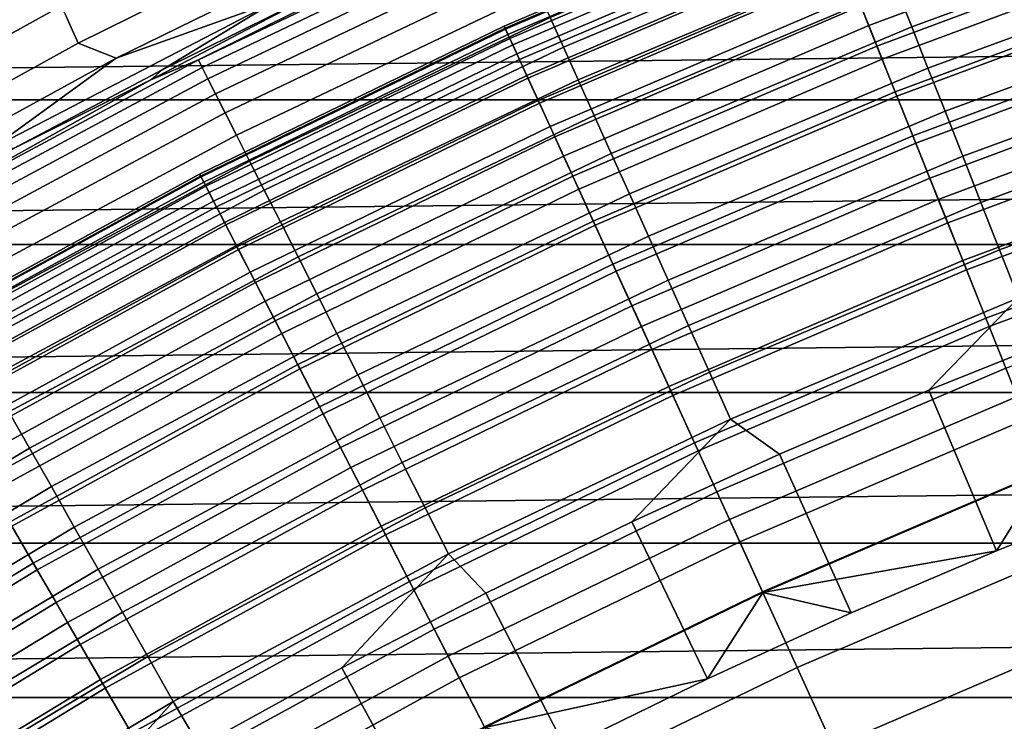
# Model space of a CAD drawing. Header units: metres. Extents: x -109 to 109, y -342 to 66.
# Tile 325 of 512: x -10.15 to -7.25, y 17.05 to 19.12. Entities that reach past the tile are written whole.
import ezdxf

# ---------------------------------------------------------------- set-up
doc = ezdxf.new("R2010")
doc.units = ezdxf.units.M
doc.layers.add('solid_K_24_62_16_000B91', color=7, linetype='CONTINUOUS')

msp = doc.modelspace()

# ---------------------------------------------------------------- linework, layer by layer
at = {"layer": 'solid_K_24_62_16_000B91'}
for points in [[(-9.980951, 19.05167, -27.483545), (-10.029826, 19.161983, -26.999956), (-9.15989, 19.592739, -26.999956), (-9.116389, 19.480169, -27.483545)], [(-7.64791, 19.103556, -31.770662), (-6.730264, 19.44582, -31.770662), (-6.761734, 19.536749, -31.905273), (-7.683671, 19.192884, -31.905273)], [(-7.56585, 19.214369, -30.595985), (-6.656914, 19.547878, -30.595985), (-6.617188, 19.431225, -30.687834), (-7.5207, 19.099705, -30.687834)], [(-8.587873, 19.127539, -30.262415), (-7.681883, 19.509048, -30.262415), (-7.646737, 19.419788, -30.382496), (-8.548581, 19.040026, -30.382496)], [(-7.671227, 19.161798, -64.657761), (-6.750782, 19.505106, -64.657761), (-6.709024, 19.384453, -64.913483), (-7.623775, 19.043268, -64.913483)], [(-9.002218, 19.432774, -27.97349), (-9.868466, 19.007524, -27.97349), (-9.980951, 19.05167, -27.483545), (-9.116389, 19.480169, -27.483545)], [(-8.723717, 19.102272, -33), (-7.804913, 19.495726, -33), (-7.804911, 19.495728, -63), (-8.723715, 19.102272, -63)], [(-8.720878, 19.096058, -32.834843), (-7.802373, 19.489386, -32.834843), (-7.804913, 19.495726, -33), (-8.723717, 19.102272, -33)], [(-7.801274, 19.486639, -63.279659), (-8.719649, 19.093369, -63.279659), (-8.723715, 19.102272, -63), (-7.804911, 19.495728, -63)], [(-8.712373, 19.077435, -32.670647), (-7.794764, 19.470377, -32.670647), (-7.802373, 19.489386, -32.834843), (-8.720878, 19.096058, -32.834843)], [(-8.719649, 19.093369, -63.279659), (-7.801274, 19.486639, -63.279659), (-7.790065, 19.458643, -63.563889), (-8.707121, 19.065937, -63.563889)], [(-8.698258, 19.04653, -32.508709), (-7.782136, 19.438835, -32.508709), (-7.794764, 19.470377, -32.670647), (-8.712373, 19.077435, -32.670647)], [(-8.707121, 19.065937, -63.563889), (-7.790065, 19.458643, -63.563889), (-7.771342, 19.411873, -63.845238), (-8.686193, 19.020111, -63.845238)], [(-7.608136, 19.004204, -31.644464), (-6.695261, 19.344688, -31.644464), (-6.730264, 19.44582, -31.770662), (-7.64791, 19.103556, -31.770662)], [(-9.400043, 19.174919, -28.468019), (-9.868466, 19.007524, -27.97349), (-9.002218, 19.432774, -27.97349)], [(-9.626044, 19.002178, -29.41346), (-8.853663, 19.386869, -29.262819), (-8.72479, 19.432487, -29.41346)], [(-9.626044, 19.002178, -29.41346), (-8.72479, 19.432487, -29.41346), (-8.714663, 19.409931, -29.565153), (-9.614871, 18.980122, -29.565153)], [(-8.678632, 19.003553, -32.350132), (-7.764576, 19.394974, -32.350132), (-7.782136, 19.438835, -32.508709), (-8.698258, 19.04653, -32.508709)], [(-8.686193, 19.020111, -63.845238), (-7.771342, 19.411873, -63.845238), (-7.745199, 19.346573, -64.122269), (-8.656974, 18.956127, -64.122269)], [(-8.548581, 19.040026, -30.382496), (-7.646737, 19.419788, -30.382496), (-7.607965, 19.321323, -30.493958), (-8.505237, 18.943485, -30.493958)], [(-7.5207, 19.099705, -30.687834), (-6.617188, 19.431225, -30.687834), (-6.575081, 19.307579, -30.768835), (-7.472845, 18.97817, -30.768835)], [(-9.626044, 19.002178, -29.41346), (-9.766097, 18.943638, -29.262819), (-9.28841, 19.194263, -28.956398), (-8.853663, 19.386869, -29.262819)], [(-9.614871, 18.980122, -29.565153), (-8.714663, 19.409931, -29.565153), (-8.699271, 19.375652, -29.714186), (-9.597891, 18.946602, -29.714186)], [(-8.653626, 18.948799, -32.196003), (-7.742205, 19.339092, -32.196003), (-7.764576, 19.394974, -32.350132), (-8.678632, 19.003553, -32.350132)], [(-7.623775, 19.043268, -64.913483), (-6.709024, 19.384453, -64.913483), (-6.6614, 19.246851, -65.159439), (-7.569657, 18.908089, -65.159439)], [(-9.597891, 18.946602, -29.714186), (-8.699271, 19.375652, -29.714186), (-8.678729, 19.329899, -29.859468), (-9.575227, 18.901861, -29.859468)], [(-10.879558, 18.692625, -26.999956), (-10.875394, 18.867462, -26.524464), (-10.013306, 19.338797, -26.524464), (-10.029826, 19.161983, -26.999956)], [(-10.013306, 19.338797, -26.524464), (-10.875394, 18.867462, -26.524464), (-10.484354, 19.289761, -26.058783)], [(-9.575227, 18.901861, -29.859468), (-8.678729, 19.329899, -29.859468), (-8.653186, 19.273006, -29.999943), (-9.547044, 18.84623, -29.999943)], [(-8.656974, 18.956127, -64.122269), (-7.745199, 19.346573, -64.122269), (-7.711771, 19.263071, -64.393578), (-8.61961, 18.874311, -64.393578)], [(-8.623415, 18.882645, -32.047379), (-7.715175, 19.271576, -32.047379), (-7.742205, 19.339092, -32.196003), (-8.653626, 18.948799, -32.196003)], [(-7.56462, 18.895508, -31.527544), (-6.656967, 19.234043, -31.527544), (-6.695261, 19.344688, -31.644464), (-7.608136, 19.004204, -31.644464)], [(18.08902, 19.300947, 84.926178), (-18.089027, 19.30094, 84.926178), (-18.525223, 18.884108, 84.926178)], [(18.525215, 18.884115, 84.926178), (18.08902, 19.300947, 84.926178), (-18.525223, 18.884108, 84.926178)], [(-8.505237, 18.943485, -30.493958), (-7.607965, 19.321323, -30.493958), (-7.56585, 19.214369, -30.595985), (-8.458156, 18.838621, -30.595985)], [(-7.472845, 18.97817, -30.768835), (-6.575081, 19.307579, -30.768835), (-6.5309, 19.177843, -30.8384), (-7.422631, 18.850647, -30.8384)], [(-9.547044, 18.84623, -29.999943), (-8.653186, 19.273006, -29.999943), (-8.622827, 19.205389, -30.134586), (-9.513549, 18.780109, -30.134586)], [(-8.588202, 18.80554, -31.905273), (-7.683671, 19.192884, -31.905273), (-7.715175, 19.271576, -32.047379), (-8.623415, 18.882645, -32.047379)], [(-8.61961, 18.874311, -64.393578), (-7.711771, 19.263071, -64.393578), (-7.671227, 19.161798, -64.657761), (-8.574293, 18.775082, -64.657761)], [(-7.569657, 18.908089, -65.159439), (-6.6614, 19.246851, -65.159439), (-6.608152, 19.093002, -65.394363), (-7.509149, 18.756948, -65.394363)], [(-8.458156, 18.838621, -30.595985), (-7.56585, 19.214369, -30.595985), (-7.5207, 19.099705, -30.687834), (-8.407681, 18.7262, -30.687834)], [(-7.517661, 18.77821, -31.420704), (-6.615643, 19.114645, -31.420704), (-6.656967, 19.234043, -31.527544), (-7.56462, 18.895508, -31.527544)], [(-9.732556, 18.972919, -28.956398), (-9.28841, 19.194263, -28.956398), (-9.766097, 18.943638, -29.262819)], [(-9.400043, 19.174919, -28.468019), (-9.28841, 19.194263, -28.956398), (-9.732556, 18.972919, -28.956398)], [(-9.513549, 18.780109, -30.134586), (-8.622827, 19.205389, -30.134586), (-8.587873, 19.127539, -30.262415), (-9.474986, 18.703983, -30.262415)], [(-8.548231, 18.718016, -31.770662), (-7.64791, 19.103556, -31.770662), (-7.683671, 19.192884, -31.905273), (-8.588202, 18.80554, -31.905273)], [(-10.825424, 18.584826, -27.483545), (-10.879558, 18.692625, -26.999956), (-10.029826, 19.161983, -26.999956), (-9.980951, 19.05167, -27.483545)], [(-10.233678, 18.743269, -28.468019), (-9.400043, 19.174919, -28.468019), (-9.732556, 18.972919, -28.956398), (-10.171432, 18.741299, -28.956398)], [(-9.400043, 19.174919, -28.468019), (-10.233678, 18.743269, -28.468019), (-9.868466, 19.007524, -27.97349)], [(-8.574293, 18.775082, -64.657761), (-7.671227, 19.161798, -64.657761), (-7.623775, 19.043268, -64.913483), (-8.521255, 18.658945, -64.913483)], [(-7.422631, 18.850647, -30.8384), (-6.5309, 19.177843, -30.8384), (-6.484968, 19.042963, -30.896017), (-7.370427, 18.718067, -30.896017)], [(-9.474986, 18.703983, -30.262415), (-8.587873, 19.127539, -30.262415), (-8.548581, 19.040026, -30.382496), (-9.431635, 18.618406, -30.382496)], [(-9.622759, 18.665545, -33), (-8.723717, 19.102272, -33), (-8.723715, 19.102272, -63), (-9.622757, 18.665545, -63)], [(-9.619627, 18.659473, -32.834843), (-8.720878, 19.096058, -32.834843), (-8.723717, 19.102272, -33), (-9.622759, 18.665545, -33)], [(-8.719649, 19.093369, -63.279659), (-9.618272, 18.656845, -63.279659), (-9.622757, 18.665545, -63), (-8.723715, 19.102272, -63)], [(-9.610246, 18.641275, -32.670647), (-8.712373, 19.077435, -32.670647), (-8.720878, 19.096058, -32.834843), (-9.619627, 18.659473, -32.834843)], [(-9.618272, 18.656845, -63.279659), (-8.719649, 19.093369, -63.279659), (-8.707121, 19.065937, -63.563889), (-9.604453, 18.630039, -63.563889)], [(-8.503775, 18.620668, -31.644464), (-7.608136, 19.004204, -31.644464), (-7.64791, 19.103556, -31.770662), (-8.548231, 18.718016, -31.770662)], [(-8.407681, 18.7262, -30.687834), (-7.5207, 19.099705, -30.687834), (-7.472845, 18.97817, -30.768835), (-8.354181, 18.607042, -30.768835)], [(-7.467581, 18.653114, -31.324673), (-6.571571, 18.987309, -31.324673), (-6.615643, 19.114645, -31.420704), (-7.517661, 18.77821, -31.420704)], [(-7.509149, 18.756948, -65.394363), (-6.608152, 19.093002, -65.394363), (-6.549554, 18.923693, -65.617065), (-7.442561, 18.590618, -65.617065)], [(-9.594677, 18.611076, -32.508709), (-8.698258, 19.04653, -32.508709), (-8.712373, 19.077435, -32.670647), (-9.610246, 18.641275, -32.670647)], [(-9.604453, 18.630039, -63.563889), (-8.707121, 19.065937, -63.563889), (-8.686193, 19.020111, -63.845238), (-9.581368, 18.585262, -63.845238)], [(-9.868466, 19.007524, -27.97349), (-10.71468, 18.543686, -27.97349), (-10.825424, 18.584826, -27.483545), (-9.980951, 19.05167, -27.483545)], [(-9.573028, 18.569082, -32.350132), (-8.678632, 19.003553, -32.350132), (-8.698258, 19.04653, -32.508709), (-9.594677, 18.611076, -32.508709)], [(-9.431635, 18.618406, -30.382496), (-8.548581, 19.040026, -30.382496), (-8.505237, 18.943485, -30.493958), (-9.383813, 18.524004, -30.493958)], [(-8.521255, 18.658945, -64.913483), (-7.623775, 19.043268, -64.913483), (-7.569657, 18.908089, -65.159439), (-8.460766, 18.526493, -65.159439)], [(-7.370427, 18.718067, -30.896017), (-6.484968, 19.042963, -30.896017), (-6.437618, 18.903921, -30.941269), (-7.316612, 18.581398, -30.941269)], [(-10.233678, 18.743269, -28.468019), (-10.71468, 18.543686, -27.97349), (-9.868466, 19.007524, -27.97349)], [(-9.581368, 18.585262, -63.845238), (-8.686193, 19.020111, -63.845238), (-8.656974, 18.956127, -64.122269), (-9.549137, 18.522741, -64.122269)], [(-9.545445, 18.515581, -32.196003), (-8.653626, 18.948799, -32.196003), (-8.678632, 19.003553, -32.350132), (-9.573028, 18.569082, -32.350132)], [(-8.455136, 18.514166, -31.527544), (-7.56462, 18.895508, -31.527544), (-7.608136, 19.004204, -31.644464), (-8.503775, 18.620668, -31.644464)], [(-10.50614, 18.5301, -29.41346), (-9.766097, 18.943638, -29.262819), (-9.626044, 19.002178, -29.41346)], [(-10.50614, 18.5301, -29.41346), (-9.626044, 19.002178, -29.41346), (-9.614871, 18.980122, -29.565153), (-10.493944, 18.508591, -29.565153)], [(-10.493944, 18.508591, -29.565153), (-9.614871, 18.980122, -29.565153), (-9.597891, 18.946602, -29.714186), (-10.475411, 18.475903, -29.714186)], [(-8.354181, 18.607042, -30.768835), (-7.472845, 18.97817, -30.768835), (-7.422631, 18.850647, -30.8384), (-8.298045, 18.482014, -30.8384)], [(-7.414721, 18.521078, -31.240108), (-6.525055, 18.852907, -31.240108), (-6.571571, 18.987309, -31.324673), (-7.467581, 18.653114, -31.324673)], [(-10.475411, 18.475903, -29.714186), (-9.597891, 18.946602, -29.714186), (-9.575227, 18.901861, -29.859468), (-10.450675, 18.432274, -29.859468)], [(-10.171432, 18.741299, -28.956398), (-9.732556, 18.972919, -28.956398), (-9.766097, 18.943638, -29.262819)], [(-9.549137, 18.522741, -64.122269), (-8.656974, 18.956127, -64.122269), (-8.61961, 18.874311, -64.393578), (-9.507922, 18.442797, -64.393578)], [(-9.51212, 18.450939, -32.047379), (-8.623415, 18.882645, -32.047379), (-8.653626, 18.948799, -32.196003), (-9.545445, 18.515581, -32.196003)], [(-10.50614, 18.5301, -29.41346), (-10.656407, 18.457493, -29.262819), (-10.171432, 18.741299, -28.956398), (-9.766097, 18.943638, -29.262819)], [(-9.383813, 18.524004, -30.493958), (-8.505237, 18.943485, -30.493958), (-8.458156, 18.838621, -30.595985), (-9.331868, 18.421463, -30.595985)], [(-7.442561, 18.590618, -65.617065), (-6.549554, 18.923693, -65.617065), (-6.485904, 18.739788, -65.826408), (-7.370232, 18.40995, -65.826408)], [(-10.450675, 18.432274, -29.859468), (-9.575227, 18.901861, -29.859468), (-9.547044, 18.84623, -29.999943), (-10.419916, 18.378023, -29.999943)], [(-8.460766, 18.526493, -65.159439), (-7.569657, 18.908089, -65.159439), (-7.509149, 18.756948, -65.394363), (-8.393135, 18.378403, -65.394363)], [(-8.402649, 18.399235, -31.420704), (-7.517661, 18.77821, -31.420704), (-7.56462, 18.895508, -31.527544), (-8.455136, 18.514166, -31.527544)], [(-7.316612, 18.581398, -30.941269), (-6.437618, 18.903921, -30.941269), (-6.389196, 18.761732, -30.973827), (-7.261579, 18.441635, -30.973827)], [(18.525215, 18.884115, 84.926178), (-18.525223, 18.884108, 84.926178), (-18.951799, 18.457464, 84.926178)], [(18.951792, 18.457472, 84.926178), (18.525215, 18.884115, 84.926178), (-18.951799, 18.457464, 84.926178)], [(-9.473279, 18.375597, -31.905273), (-8.588202, 18.80554, -31.905273), (-8.623415, 18.882645, -32.047379), (-9.51212, 18.450939, -32.047379)], [(-9.507922, 18.442797, -64.393578), (-8.61961, 18.874311, -64.393578), (-8.574293, 18.775082, -64.657761), (-9.457935, 18.345835, -64.657761)], [(-10.419916, 18.378023, -29.999943), (-9.547044, 18.84623, -29.999943), (-9.513549, 18.780109, -30.134586), (-10.383359, 18.313545, -30.134586)], [(-9.331868, 18.421463, -30.595985), (-8.458156, 18.838621, -30.595985), (-8.407681, 18.7262, -30.687834), (-9.276179, 18.311531, -30.687834)], [(-8.298045, 18.482014, -30.8384), (-7.422631, 18.850647, -30.8384), (-7.370427, 18.718067, -30.896017), (-8.239684, 18.352026, -30.896017)], [(-7.359445, 18.383005, -31.167591), (-6.476411, 18.71236, -31.167591), (-6.525055, 18.852907, -31.240108), (-7.414721, 18.521078, -31.240108)], [(-9.429189, 18.290073, -31.770662), (-8.548231, 18.718016, -31.770662), (-8.588202, 18.80554, -31.905273), (-9.473279, 18.375597, -31.905273)], [(-10.383359, 18.313545, -30.134586), (-9.513549, 18.780109, -30.134586), (-9.474986, 18.703983, -30.262415), (-10.341269, 18.239311, -30.262415)], [(-9.457935, 18.345835, -64.657761), (-8.574293, 18.775082, -64.657761), (-8.521255, 18.658945, -64.913483), (-9.399431, 18.232353, -64.913483)], [(-8.346673, 18.276665, -31.324673), (-7.467581, 18.653114, -31.324673), (-7.517661, 18.77821, -31.420704), (-8.402649, 18.399235, -31.420704)], [(-8.393135, 18.378403, -65.394363), (-7.509149, 18.756948, -65.394363), (-7.442561, 18.590618, -65.617065), (-8.318708, 18.215431, -65.617065)], [(-7.261579, 18.441635, -30.973827), (-6.389196, 18.761732, -30.973827), (-6.340056, 18.617432, -30.993452), (-7.205729, 18.299797, -30.993452)], [(-9.38015, 18.194952, -31.644464), (-8.503775, 18.620668, -31.644464), (-8.548231, 18.718016, -31.770662), (-9.429189, 18.290073, -31.770662)], [(-9.276179, 18.311531, -30.687834), (-8.407681, 18.7262, -30.687834), (-8.354181, 18.607042, -30.768835), (-9.217153, 18.195011, -30.768835)], [(-8.239684, 18.352026, -30.896017), (-7.370427, 18.718067, -30.896017), (-7.316612, 18.581398, -30.941269), (-8.179523, 18.218029, -30.941269)], [(-7.370232, 18.40995, -65.826408), (-6.485904, 18.739788, -65.826408), (-6.417526, 18.542225, -66.021317), (-7.292532, 18.215864, -66.021317)], [(-10.341269, 18.239311, -30.262415), (-9.474986, 18.703983, -30.262415), (-9.431635, 18.618406, -30.382496), (-10.293955, 18.155861, -30.382496)], [(-7.30213, 18.23984, -31.107615), (-6.425972, 18.566629, -31.107615), (-6.476411, 18.71236, -31.167591), (-7.359445, 18.383005, -31.167591)], [(-10.500002, 18.186533, -33), (-9.622759, 18.665545, -33), (-9.622757, 18.665545, -63), (-10.5, 18.186533, -63)], [(-10.496585, 18.180618, -32.834843), (-9.619627, 18.659473, -32.834843), (-9.622759, 18.665545, -33), (-10.500002, 18.186533, -33)], [(-9.618272, 18.656845, -63.279659), (-10.495106, 18.178057, -63.279659), (-10.5, 18.186533, -63), (-9.622757, 18.665545, -63)], [(-10.486348, 18.162888, -32.670647), (-9.610246, 18.641275, -32.670647), (-9.619627, 18.659473, -32.834843), (-10.496585, 18.180618, -32.834843)], [(-10.495106, 18.178057, -63.279659), (-9.618272, 18.656845, -63.279659), (-9.604453, 18.630039, -63.563889), (-10.480027, 18.151939, -63.563889)], [(-9.399431, 18.232353, -64.913483), (-8.521255, 18.658945, -64.913483), (-8.460766, 18.526493, -65.159439), (-9.332708, 18.10293, -65.159439)], [(-10.469359, 18.133463, -32.508709), (-9.594677, 18.611076, -32.508709), (-9.610246, 18.641275, -32.670647), (-10.486348, 18.162888, -32.670647)], [(-10.480027, 18.151939, -63.563889), (-9.604453, 18.630039, -63.563889), (-9.581368, 18.585262, -63.845238), (-10.454839, 18.108311, -63.845238)], [(-8.287592, 18.147295, -31.240108), (-7.414721, 18.521078, -31.240108), (-7.467581, 18.653114, -31.324673), (-8.346673, 18.276665, -31.324673)], [(-10.445737, 18.092546, -32.350132), (-9.573028, 18.569082, -32.350132), (-9.594677, 18.611076, -32.508709), (-10.469359, 18.133463, -32.508709)], [(-10.293955, 18.155861, -30.382496), (-9.431635, 18.618406, -30.382496), (-9.383813, 18.524004, -30.493958), (-10.241761, 18.063803, -30.493958)], [(-9.326499, 18.090883, -31.527544), (-8.455136, 18.514166, -31.527544), (-8.503775, 18.620668, -31.644464), (-9.38015, 18.194952, -31.644464)], [(-9.217153, 18.195011, -30.768835), (-8.354181, 18.607042, -30.768835), (-8.298045, 18.482014, -30.8384), (-9.155219, 18.07275, -30.8384)], [(-10.454839, 18.108311, -63.845238), (-9.581368, 18.585262, -63.845238), (-9.549137, 18.522741, -64.122269), (-10.419668, 18.047396, -64.122269)], [(-10.415641, 18.040419, -32.196003), (-9.545445, 18.515581, -32.196003), (-9.573028, 18.569082, -32.350132), (-10.445737, 18.092546, -32.350132)], [(-8.318708, 18.215431, -65.617065), (-7.442561, 18.590618, -65.617065), (-7.370232, 18.40995, -65.826408), (-8.237864, 18.038408, -65.826408)], [(-8.179523, 18.218029, -30.941269), (-7.316612, 18.581398, -30.941269), (-7.261579, 18.441635, -30.973827), (-8.117999, 18.080999, -30.973827)], [(-7.243168, 18.09256, -31.060593), (-6.374086, 18.416712, -31.060593), (-6.425972, 18.566629, -31.107615), (-7.30213, 18.23984, -31.107615)], [(-7.292532, 18.215864, -66.021317), (-6.417526, 18.542225, -66.021317), (-6.344771, 18.332014, -66.200798), (-7.209857, 18.009354, -66.200798)], [(-10.419668, 18.047396, -64.122269), (-9.549137, 18.522741, -64.122269), (-9.507922, 18.442797, -64.393578), (-10.374697, 17.969501, -64.393578)], [(-10.379277, 17.977434, -32.047379), (-9.51212, 18.450939, -32.047379), (-9.545445, 18.515581, -32.196003), (-10.415641, 18.040419, -32.196003)], [(-10.241761, 18.063803, -30.493958), (-9.383813, 18.524004, -30.493958), (-9.331868, 18.421463, -30.595985), (-10.185067, 17.96381, -30.595985)], [(-9.332708, 18.10293, -65.159439), (-8.460766, 18.526493, -65.159439), (-8.393135, 18.378403, -65.394363), (-9.258108, 17.958225, -65.394363)], [(-9.268603, 17.978582, -31.420704), (-8.402649, 18.399235, -31.420704), (-8.455136, 18.514166, -31.527544), (-9.326499, 18.090883, -31.527544)], [(-8.225808, 18.012007, -31.167591), (-7.359445, 18.383005, -31.167591), (-7.414721, 18.521078, -31.240108), (-8.287592, 18.147295, -31.240108)], [(-9.155219, 18.07275, -30.8384), (-8.298045, 18.482014, -30.8384), (-8.239684, 18.352026, -30.896017), (-9.090829, 17.945642, -30.896017)], [(18.951792, 18.457472, 84.926178), (-18.951799, 18.457464, 84.926178), (-19.368544, 18.021236, 84.926178)], [(19.368538, 18.021244, 84.926178), (18.951792, 18.457472, 84.926178), (-19.368544, 18.021236, 84.926178)], [(-10.336895, 17.904028, -31.905273), (-9.473279, 18.375597, -31.905273), (-9.51212, 18.450939, -32.047379), (-10.379277, 17.977434, -32.047379)], [(-10.374697, 17.969501, -64.393578), (-9.507922, 18.442797, -64.393578), (-9.457935, 18.345835, -64.657761), (-10.320152, 17.875029, -64.657761)], [(-8.117999, 18.080999, -30.973827), (-7.261579, 18.441635, -30.973827), (-7.205729, 18.299797, -30.993452), (-8.055562, 17.941935, -30.993452)], [(-10.185067, 17.96381, -30.595985), (-9.331868, 18.421463, -30.595985), (-9.276179, 18.311531, -30.687834), (-10.124287, 17.856609, -30.687834)], [(-9.206859, 17.858814, -31.324673), (-8.346673, 18.276665, -31.324673), (-8.402649, 18.399235, -31.420704), (-9.268603, 17.978582, -31.420704)], [(-8.237864, 18.038408, -65.826408), (-7.370232, 18.40995, -65.826408), (-7.292532, 18.215864, -66.021317), (-8.151018, 17.84824, -66.021317)], [(-10.288785, 17.820698, -31.770662), (-9.429189, 18.290073, -31.770662), (-9.473279, 18.375597, -31.905273), (-10.336895, 17.904028, -31.905273)], [(-9.258108, 17.958225, -65.394363), (-8.393135, 18.378403, -65.394363), (-8.318708, 18.215431, -65.617065), (-9.176011, 17.798979, -65.617065)], [(-8.161746, 17.871731, -31.107615), (-7.30213, 18.23984, -31.107615), (-7.359445, 18.383005, -31.167591), (-8.225808, 18.012007, -31.167591)], [(-10.320152, 17.875029, -64.657761), (-9.457935, 18.345835, -64.657761), (-9.399431, 18.232353, -64.913483), (-10.256315, 17.76446, -64.913483)], [(-9.090829, 17.945642, -30.896017), (-8.239684, 18.352026, -30.896017), (-8.179523, 18.218029, -30.941269), (-9.024452, 17.814613, -30.941269)], [(-10.124287, 17.856609, -30.687834), (-9.276179, 18.311531, -30.687834), (-9.217153, 18.195011, -30.768835), (-10.059863, 17.742985, -30.768835)], [(-10.235276, 17.728018, -31.644464), (-9.38015, 18.194952, -31.644464), (-9.429189, 18.290073, -31.770662), (-10.288785, 17.820698, -31.770662)], [(-8.055562, 17.941935, -30.993452), (-7.205729, 18.299797, -30.993452), (-7.470747, 18.027269, -31), (-7.911167, 17.838387, -31)], [(-7.205729, 18.299797, -30.993452), (-7.025817, 18.205286, -31), (-7.470747, 18.027269, -31)], [(-9.141687, 17.732399, -31.240108), (-8.287592, 18.147295, -31.240108), (-8.346673, 18.276665, -31.324673), (-9.206859, 17.858814, -31.324673)], [(-10.256315, 17.76446, -64.913483), (-9.399431, 18.232353, -64.913483), (-9.332708, 18.10293, -65.159439), (-10.18351, 17.638357, -65.159439)], [(-8.095843, 17.727423, -31.060593), (-7.243168, 18.09256, -31.060593), (-7.30213, 18.23984, -31.107615), (-8.161746, 17.871731, -31.107615)], [(-10.176734, 17.626619, -31.527544), (-9.326499, 18.090883, -31.527544), (-9.38015, 18.194952, -31.644464), (-10.235276, 17.728018, -31.644464)], [(-10.059863, 17.742985, -30.768835), (-9.217153, 18.195011, -30.768835), (-9.155219, 18.07275, -30.8384), (-9.992267, 17.623762, -30.8384)], [(-9.176011, 17.798979, -65.617065), (-8.318708, 18.215431, -65.617065), (-8.237864, 18.038408, -65.826408), (-9.086836, 17.626003, -65.826408)], [(-9.024452, 17.814613, -30.941269), (-8.179523, 18.218029, -30.941269), (-8.117999, 18.080999, -30.973827), (-8.956573, 17.680616, -30.973827)], [(-8.151018, 17.84824, -66.021317), (-7.292532, 18.215864, -66.021317), (-7.209857, 18.009354, -66.200798), (-8.058611, 17.645895, -66.200798)], [(-6.837985, 17.72687, -31), (-7.271006, 17.553701, -31), (-7.470747, 18.027269, -31), (-7.025817, 18.205286, -31)], [(-9.073537, 17.600206, -31.167591), (-8.225808, 18.012007, -31.167591), (-8.287592, 18.147295, -31.240108), (-9.141687, 17.732399, -31.240108)], [(-10.18351, 17.638357, -65.159439), (-9.332708, 18.10293, -65.159439), (-9.258108, 17.958225, -65.394363), (-10.102109, 17.497366, -65.394363)], [(-10.11356, 17.5172, -31.420704), (-9.268603, 17.978582, -31.420704), (-9.326499, 18.090883, -31.527544), (-10.176734, 17.626619, -31.527544)], [(-8.956573, 17.680616, -30.973827), (-8.117999, 18.080999, -30.973827), (-8.055562, 17.941935, -30.993452), (-8.887687, 17.544632, -30.993452)], [(-8.028551, 17.580074, -31.026844), (-7.182964, 17.942177, -31.026844), (-7.243168, 18.09256, -31.060593), (-8.095843, 17.727423, -31.060593)], [(-9.992267, 17.623762, -30.8384), (-9.155219, 18.07275, -30.8384), (-9.090829, 17.945642, -30.896017), (-9.92199, 17.499811, -30.896017)], [(19.368538, 18.021244, 84.926178), (-19.368544, 18.021236, 84.926178), (-19.775284, 17.575592, 84.926178)], [(19.775276, 17.5756, 84.926178), (19.368538, 18.021244, 84.926178), (-19.775284, 17.575592, 84.926178)], [(-9.086836, 17.626003, -65.826408), (-8.237864, 18.038408, -65.826408), (-8.151018, 17.84824, -66.021317), (-8.991039, 17.440182, -66.021317)], [(-7.271006, 17.553701, -31), (-7.699575, 17.369987, -31), (-7.911167, 17.838387, -31), (-7.470747, 18.027269, -31)], [(-9.002872, 17.463137, -31.107615), (-8.161746, 17.871731, -31.107615), (-8.225808, 18.012007, -31.167591), (-9.073537, 17.600206, -31.167591)], [(-8.058611, 17.645895, -66.200798), (-7.209857, 18.009354, -66.200798), (-7.12263, 17.79147, -66.36393), (-7.961115, 17.432411, -66.36393)], [(-11.015877, 17.466669, -30.595985), (-10.185067, 17.96381, -30.595985), (-10.124287, 17.856609, -30.687834), (-10.950139, 17.362434, -30.687834)], [(-10.046186, 17.400505, -31.324673), (-9.206859, 17.858814, -31.324673), (-9.268603, 17.978582, -31.420704), (-10.11356, 17.5172, -31.420704)], [(-10.102109, 17.497366, -65.394363), (-9.258108, 17.958225, -65.394363), (-9.176011, 17.798979, -65.617065), (-10.012527, 17.342207, -65.617065)], [(-9.92199, 17.499811, -30.896017), (-9.090829, 17.945642, -30.896017), (-9.024452, 17.814613, -30.941269), (-9.849545, 17.372036, -30.941269)], [(-8.887687, 17.544632, -30.993452), (-8.055562, 17.941935, -30.993452), (-8.346819, 17.638739, -31), (-8.777368, 17.428493, -31)], [(-8.055562, 17.941935, -30.993452), (-7.911167, 17.838387, -31), (-8.346819, 17.638739, -31)], [(-7.182964, 17.942177, -31.026844), (-8.028551, 17.580074, -31.026844), (-7.960331, 17.430693, -31.006601), (-7.121929, 17.789719, -31.006601)], [(-8.930178, 17.322128, -31.060593), (-8.095843, 17.727423, -31.060593), (-8.161746, 17.871731, -31.107615), (-9.002872, 17.463137, -31.107615)], [(-10.950139, 17.362434, -30.687834), (-10.124287, 17.856609, -30.687834), (-10.059863, 17.742985, -30.768835), (-10.880461, 17.251953, -30.768835)], [(-9.975075, 17.277336, -31.240108), (-9.141687, 17.732399, -31.240108), (-9.206859, 17.858814, -31.324673), (-10.046186, 17.400505, -31.324673)], [(-8.991039, 17.440182, -66.021317), (-8.151018, 17.84824, -66.021317), (-8.058611, 17.645895, -66.200798), (-8.889109, 17.242464, -66.200798)], [(-9.849545, 17.372036, -30.941269), (-9.024452, 17.814613, -30.941269), (-8.956573, 17.680616, -30.973827), (-9.775459, 17.241369, -30.973827)], [(-7.699575, 17.369987, -31), (-8.12355, 17.175795, -31), (-8.346819, 17.638739, -31), (-7.911167, 17.838387, -31)], [(-10.012527, 17.342207, -65.617065), (-9.176011, 17.798979, -65.617065), (-9.086836, 17.626003, -65.826408), (-9.915223, 17.17367, -65.826408)], [(-7.961115, 17.432411, -66.36393), (-7.12263, 17.79147, -66.36393), (-7.031296, 17.563328, -66.509895), (-7.859029, 17.208872, -66.509895)], [(-7.121929, 17.789719, -31.006601), (-7.960331, 17.430693, -31.006601), (-7.271006, 17.553701, -31)], [(-7.121929, 17.789719, -31.006601), (-7.271006, 17.553701, -31), (-6.837985, 17.72687, -31)], [(-10.880461, 17.251953, -30.768835), (-10.059863, 17.742985, -30.768835), (-9.992267, 17.623762, -30.8384), (-10.80735, 17.13603, -30.8384)], [(-9.900711, 17.148535, -31.167591), (-9.073537, 17.600206, -31.167591), (-9.141687, 17.732399, -31.240108), (-9.975075, 17.277336, -31.240108)], [(-8.855951, 17.178148, -31.026844), (-8.028551, 17.580074, -31.026844), (-8.095843, 17.727423, -31.060593), (-8.930178, 17.322128, -31.060593)], [(-9.775459, 17.241369, -30.973827), (-8.956573, 17.680616, -30.973827), (-8.887687, 17.544632, -30.993452), (-9.700274, 17.108763, -30.993452)], [(-11.011242, 17.133827, -65.159439), (-10.18351, 17.638357, -65.159439), (-10.102109, 17.497366, -65.394363), (-10.923224, 16.99687, -65.394363)], [(-8.889109, 17.242464, -66.200798), (-8.058611, 17.645895, -66.200798), (-7.961115, 17.432411, -66.36393), (-8.781566, 17.033859, -66.36393)], [(-8.12355, 17.175795, -31), (-8.54262, 16.971258, -31), (-8.777368, 17.428493, -31), (-8.346819, 17.638739, -31)], [(-10.935607, 17.016136, -31.420704), (-10.11356, 17.5172, -31.420704), (-10.176734, 17.626619, -31.527544), (-11.003916, 17.122427, -31.527544)], [(-10.80735, 17.13603, -30.8384), (-9.992267, 17.623762, -30.8384), (-9.92199, 17.499811, -30.896017), (-10.73134, 17.015511, -30.896017)], [(-9.915223, 17.17367, -65.826408), (-9.086836, 17.626003, -65.826408), (-8.991039, 17.440182, -66.021317), (-9.810693, 16.992619, -66.021317)], [(-9.823605, 17.014982, -31.107615), (-9.002872, 17.463137, -31.107615), (-9.073537, 17.600206, -31.167591), (-9.900711, 17.148535, -31.167591)], [(-8.028551, 17.580074, -31.026844), (-8.855951, 17.178148, -31.026844), (-8.780701, 17.032183, -31.006601), (-7.960331, 17.430693, -31.006601)], [(19.775276, 17.5756, 84.926178), (-19.775284, 17.575592, 84.926178), (-20.171722, 17.120865, 84.926178)], [(20.171715, 17.120872, 84.926178), (19.775276, 17.5756, 84.926178), (-20.171722, 17.120865, 84.926178)], [(-7.960331, 17.430693, -31.006601), (-7.699575, 17.369987, -31), (-7.271006, 17.553701, -31)], [(-7.859029, 17.208872, -66.509895), (-7.031296, 17.563328, -66.509895), (-6.936321, 17.326092, -66.637932), (-7.752873, 16.976425, -66.637932)], [(-9.700274, 17.108763, -30.993452), (-8.887687, 17.544632, -30.993452), (-9.202654, 17.207722, -31), (-9.622288, 16.976635, -31)], [(-8.887687, 17.544632, -30.993452), (-8.777368, 17.428493, -31), (-9.202654, 17.207722, -31)], [(-10.862757, 16.902781, -31.324673), (-10.046186, 17.400505, -31.324673), (-10.11356, 17.5172, -31.420704), (-10.935607, 17.016136, -31.420704)], [(-10.923224, 16.99687, -65.394363), (-10.102109, 17.497366, -65.394363), (-10.012527, 17.342207, -65.617065), (-10.826362, 16.846148, -65.617065)], [(-10.73134, 17.015511, -30.896017), (-9.92199, 17.499811, -30.896017), (-9.849545, 17.372036, -30.941269), (-10.652986, 16.891272, -30.941269)], [(-9.744283, 16.877594, -31.060593), (-8.930178, 17.322128, -31.060593), (-9.002872, 17.463137, -31.107615), (-9.823605, 17.014982, -31.107615)], [(-9.810693, 16.992619, -66.021317), (-8.991039, 17.440182, -66.021317), (-8.889109, 17.242464, -66.200798), (-9.69947, 16.799974, -66.200798)], [(-8.54262, 16.971258, -31), (-8.956521, 16.756514, -31), (-9.202654, 17.207722, -31), (-8.777368, 17.428493, -31)], [(-8.781566, 17.033859, -66.36393), (-7.961115, 17.432411, -66.36393), (-7.859029, 17.208872, -66.509895), (-8.668959, 16.815434, -66.509895)], [(-7.960331, 17.430693, -31.006601), (-8.780701, 17.032183, -31.006601), (-8.12355, 17.175795, -31)], [(-7.960331, 17.430693, -31.006601), (-8.12355, 17.175795, -31), (-7.699575, 17.369987, -31)], [(-10.785865, 16.783134, -31.240108), (-9.975075, 17.277336, -31.240108), (-10.046186, 17.400505, -31.324673), (-10.862757, 16.902781, -31.324673)], [(-10.652986, 16.891272, -30.941269), (-9.849545, 17.372036, -30.941269), (-9.775459, 17.241369, -30.973827), (-10.572857, 16.764221, -30.973827)], [(-10.826362, 16.846148, -65.617065), (-10.012527, 17.342207, -65.617065), (-9.915223, 17.17367, -65.826408), (-10.721148, 16.682432, -65.826408)], [(-9.66329, 16.737309, -31.026844), (-8.855951, 17.178148, -31.026844), (-8.930178, 17.322128, -31.060593), (-9.744283, 16.877594, -31.060593)], [(-7.752873, 16.976425, -66.637932), (-6.936321, 17.326092, -66.637932), (-6.838191, 17.080975, -66.747398), (-7.64319, 16.736252, -66.747398)], [(-10.705457, 16.658016, -31.167591), (-9.900711, 17.148535, -31.167591), (-9.975075, 17.277336, -31.240108), (-10.785865, 16.783134, -31.240108)], [(-10.572857, 16.764221, -30.973827), (-9.775459, 17.241369, -30.973827), (-9.700274, 17.108763, -30.993452), (-10.49154, 16.635284, -30.993452)], [(-9.69947, 16.799974, -66.200798), (-8.889109, 17.242464, -66.200798), (-8.781566, 17.033859, -66.36393), (-9.582123, 16.596724, -66.36393)], [(-8.956521, 16.756514, -31), (-9.365081, 16.531643, -31), (-9.622288, 16.976635, -31), (-9.202654, 17.207722, -31)], [(-8.668959, 16.815434, -66.509895), (-7.859029, 17.208872, -66.509895), (-7.752873, 16.976425, -66.637932), (-8.551863, 16.588299, -66.637932)], [(-10.721148, 16.682432, -65.826408), (-9.915223, 17.17367, -65.826408), (-9.810693, 16.992619, -66.021317), (-10.608122, 16.506559, -66.021317)], [(-8.855951, 17.178148, -31.026844), (-9.66329, 16.737309, -31.026844), (-9.581179, 16.595089, -31.006601), (-8.780701, 17.032183, -31.006601)], [(-8.780701, 17.032183, -31.006601), (-8.54262, 16.971258, -31), (-8.12355, 17.175795, -31)], [(-10.622083, 16.528284, -31.107615), (-9.823605, 17.014982, -31.107615), (-9.900711, 17.148535, -31.167591), (-10.705457, 16.658016, -31.167591)], [(20.171715, 17.120872, 84.926178), (-20.55777, 16.65715, 84.926178), (-20.93309, 16.184858, 84.926178), (20.557764, 16.657158, 84.926178)], [(20.171715, 17.120872, 84.926178), (-20.171722, 17.120865, 84.926178), (-20.55777, 16.65715, 84.926178)], [(-10.49154, 16.635284, -30.993452), (-9.700274, 17.108763, -30.993452), (-10.036182, 16.735279, -31)], [(-9.700274, 17.108763, -30.993452), (-9.622288, 16.976635, -31), (-10.036182, 16.735279, -31)], [(-7.64319, 16.736252, -66.747398), (-6.838191, 17.080975, -66.747398), (-6.737405, 16.829224, -66.83773), (-7.53054, 16.489584, -66.83773)]]:
    msp.add_3dface(points, dxfattribs=at)

doc.saveas('drawing.dxf')
